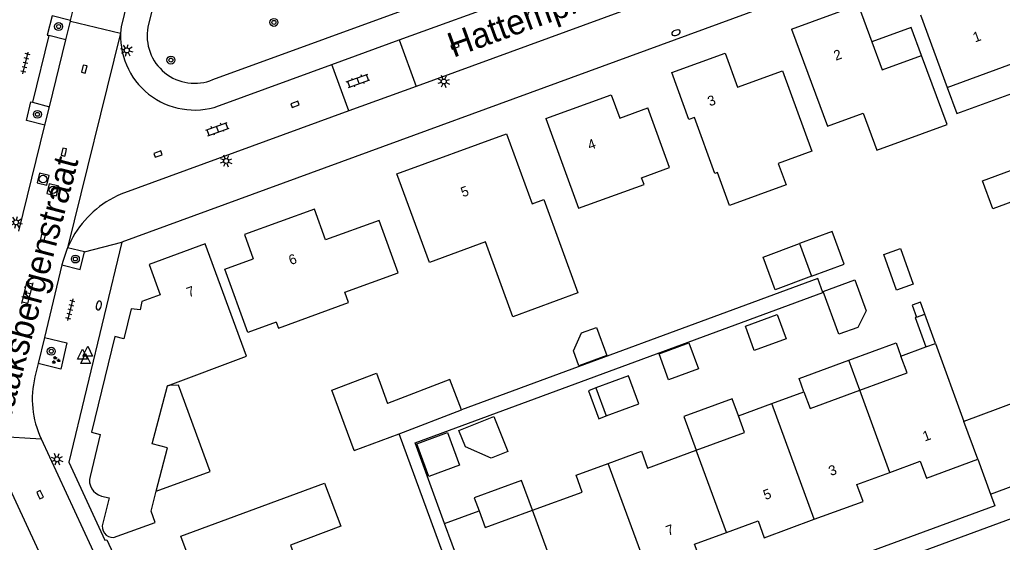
# Model space of a CAD drawing. Extents: x 128000 to 131008, y 398996 to 402500.
# Drawn here: x 128199.6 to 128298.5, y 399179.2 to 399231.8 of the extents above; entities that cross this region are included whole.
import ezdxf

# ---------------------------------------------------------------- set-up
doc = ezdxf.new("R2010")
doc.units = 0
for name, color, linetype in [('gg-afsc-erfafscheiding', 7, 'Continuous'), ('gg-anno-huisnummerreeks BGT', 7, 'Continuous'), ('gg-anno-openbare ruimte label', 7, 'Continuous'), ('gg-bbg-gedigitaliseerde bebouwing', 7, 'Continuous'), ('gg-bbg-gedigitaliseerde bijgebouw', 7, 'Continuous'), ('gg-bbg-hoofdgebouw', 7, 'Continuous'), ('gg-bbg-luifel en loopbrug', 7, 'Continuous'), ('gg-bbg-tussenscheiding', 7, 'Continuous'), ('gg-knt-verharding', 7, 'Continuous'), ('gg-knt-verharding nz', 7, 'Continuous'), ('gt-grn-weggrens', 7, 'Continuous'), ('gt-symb-boom', 7, 'Continuous'), ('gt-symb-brandkraan', 7, 'Continuous'), ('gt-symb-groenvak', 7, 'Continuous'), ('gt-symb-klinker verharding', 7, 'Continuous'), ('gt-symb-kolk', 7, 'Continuous'), ('gt-symb-lichtmast', 7, 'Continuous'), ('gt-symb-rioolschacht', 7, 'Continuous'), ('gt-symb-tegel verharding', 7, 'Continuous'), ('gt-symb-waterafsluiter', 7, 'Continuous')]:
    doc.layers.add(name, color=color, linetype=linetype)

# ---------------------------------------------------------------- blocks, each defined once
blk = doc.blocks.new('gt0-BR')
at = {"layer": 'gt-symb-brandkraan'}
for centre, radius, start, end in [((-0.244, 0), 0.206, 107.56694, 252.43307), ((0.599, -2.664), 3, 106.89205, 107.56694), ((0, -0.691), 0.938, 73.10799, 106.89205), ((-0.599, -2.664), 3, 72.43309, 73.10799), ((0.244, 0), 0.206, 287.56695, 72.43309), ((0.599, 2.664), 3, 252.43307, 253.10797), ((0, 0.691), 0.938, 253.10797, 286.89206), ((-0.599, 2.664), 3, 286.89206, 287.56695)]:
    blk.add_arc(centre, radius, start, end, dxfattribs=at)
blk = doc.blocks.new('gt0-BOOM')
at = {"layer": 'gt-symb-boom'}
for radius in [0.4, 0.2]:
    blk.add_circle((0, 0), radius, dxfattribs=at)
blk = doc.blocks.new('gt0-KL1')
at = {"layer": 'gt-symb-klinker verharding'}
for p, q in [((-1.15, 0.3), (1.15, 0.3)), ((-1, -0.3), (-1, 0.3)), ((-0.5, 0.3), (-0.5, 0.45)), ((0, -0.3), (0, 0.3)), ((0.5, 0.3), (0.5, 0.45)), ((1, -0.3), (1, 0.3)), ((-1.15, -0.3), (1.15, -0.3)), ((-0.5, -0.45), (-0.5, -0.3)), ((0.5, -0.45), (0.5, -0.3))]:
    blk.add_line(p, q, dxfattribs=at)
blk = doc.blocks.new('gt0-LMAST')
at = {"layer": 'gt-symb-lichtmast'}
for p, q in [((-0.182, 0.173), (-0.447, 0.438)), ((-0.005, 0.246), (-0.005, 0.621)), ((0.172, 0.173), (0.437, 0.438)), ((-0.255, -0.004), (-0.63, -0.004)), ((-0.182, -0.181), (-0.447, -0.446)), ((-0.005, -0.254), (-0.005, -0.629)), ((0.437, -0.446), (0.172, -0.181)), ((0.245, -0.004), (0.62, -0.004))]:
    blk.add_line(p, q, dxfattribs=at)
blk.add_circle((-0.005, -0.004), 0.25, dxfattribs=at)
blk = doc.blocks.new('gt0-KOLK')
at = {"layer": 'gt-symb-kolk'}
blk.add_lwpolyline([(0, 0), (0.375, 0), (0.375, 0.4), (-0.375, 0.4), (-0.375, 0), (0, 0)], dxfattribs=at)
blk = doc.blocks.new('gt0-GRVAK')
at = {"layer": 'gt-symb-groenvak'}
for p, q in [((-0.11, 0.189), (-0.228, 0.24)), ((-0.182, 0.153), (0.088, 0.153)), ((-0.091, 0.211), (-0.156, 0.322)), ((-0.047, 0.214), (-0.047, 0.393)), ((-0.004, 0.211), (0.061, 0.322)), ((0.015, 0.189), (0.133, 0.24)), ((0.262, -0.052), (0.197, 0.059)), ((0.305, -0.049), (0.305, 0.13)), ((0.349, -0.052), (0.414, 0.059)), ((-0.245, -0.228), (-0.363, -0.177)), ((-0.318, -0.264), (-0.047, -0.264)), ((-0.226, -0.206), (-0.291, -0.095)), ((-0.183, -0.203), (-0.183, -0.024)), ((-0.139, -0.206), (-0.074, -0.095)), ((-0.12, -0.228), (-0.002, -0.177)), ((0.243, -0.074), (0.125, -0.023)), ((0.17, -0.11), (0.441, -0.11)), ((0.368, -0.074), (0.486, -0.023))]:
    blk.add_line(p, q, dxfattribs=at)
blk = doc.blocks.new('gt0-TEG1')
at = {"layer": 'gt-symb-tegel verharding'}
for p, q in [((-1.125, 0), (1.125, 0)), ((-0.9, -0.25), (-0.9, 0.25)), ((-0.45, -0.25), (-0.45, 0.25)), ((0, -0.25), (0, 0.25)), ((0.45, -0.25), (0.45, 0.25)), ((0.9, -0.25), (0.9, 0.25))]:
    blk.add_line(p, q, dxfattribs=at)
blk = doc.blocks.new('gt0-WAFSL')
at = {"layer": 'gt-symb-waterafsluiter'}
for p, q in [((-0.5, -0.333), (0, 0.667)), ((0, 0.667), (0.5, -0.333)), ((0.5, -0.333), (-0.5, -0.333))]:
    blk.add_line(p, q, dxfattribs=at)
blk = doc.blocks.new('gt0-RS')
at = {"layer": 'gt-symb-rioolschacht'}
blk.add_lwpolyline([(-0.5, -0.5), (0.5, -0.5), (0.5, 0.5), (-0.5, 0.5)], close=True, dxfattribs=at)
blk.add_circle((0, 0), 0.375, dxfattribs=at)

msp = doc.modelspace()

# ---------------------------------------------------------------- linework, layer by layer
at = {"layer": 'gg-afsc-erfafscheiding'}
msp.add_line((128243.803, 399173.757), (128237.819, 399190.149), dxfattribs=at)
msp.add_lwpolyline([(128242.38, 399181.13), (128239.409, 399189.235), (128280.43, 399204.343), (128279.914, 399205.752), (128244.066, 399192.549)], dxfattribs=at)
at = {"layer": 'gg-bbg-gedigitaliseerde bebouwing'}
for p, q in [((128290.25, 399232.26), (128292.93, 399224.958)), ((128290.788, 399198.874), (128291.745, 399199.225)), ((128291.745, 399199.225), (128294.615, 399191.396)), ((128288.273, 399197.953), (128290.788, 399198.874)), ((128275.288, 399193.192), (128278.515, 399194.375)), ((128271.937, 399191.964), (128275.288, 399193.192)), ((128213.368, 399184.365), (128214.498, 399188.739)), ((128212.855, 399182.377), (128213.368, 399184.365)), ((128213.266, 399181.22), (128212.855, 399182.377)), ((128242.38, 399181.13), (128245.842, 399182.399)), ((128246.65, 399169.48), (128242.38, 399181.13))]:
    msp.add_line(p, q, dxfattribs=at)
for points in [[(128277.28, 399230.81), (128280.875, 399221.06), (128284.484, 399222.391), (128285.86, 399218.66), (128292.91, 399221.23), (128290.35, 399228.18)], [(128292.93, 399224.958), (128301.771, 399228.204), (128302.738, 399225.57)], [(128276.37, 399226.64), (128279.3, 399218.55), (128275.92, 399217.32)], [(128271.019, 399213.089), (128269.812, 399216.409), (128269.57, 399216.321), (128267.521, 399221.959), (128266.948, 399221.751), (128265.24, 399226.45)], [(128252.57, 399221.83), (128255.86, 399212.84), (128262.432, 399215.222), (128262.194, 399215.879), (128265.01, 399216.9), (128262.82, 399222.91)], [(128275.92, 399217.32), (128276.715, 399215.16), (128271.019, 399213.089)], [(128252.35, 399213.71), (128255.78, 399204.33), (128249.24, 399201.89), (128246.483, 399209.427), (128240.842, 399207.363), (128237.58, 399216.28)], [(128225.442, 399201.352), (128225.661, 399200.773), (128232.717, 399203.335), (128232.337, 399204.38), (128237.7, 399206.327), (128235.79, 399211.6)], [(128214.503, 399194.976), (128222.445, 399197.951), (128218.3, 399209.24)], [(128284.135, 399194.52), (128288.892, 399196.264), (128288.273, 399197.953)], [(128214.498, 399188.739), (128212.968, 399189.134), (128214.503, 399194.976)], [(128278.515, 399194.375), (128279.134, 399192.687), (128284.135, 399194.52)], [(128304.399, 399186.706), (128301.7, 399194.013), (128294.615, 399191.396)], [(128267.681, 399188.488), (128272.556, 399190.275), (128271.937, 399191.964)], [(128258.835, 399187.161), (128262.179, 399188.387), (128262.798, 399186.698), (128267.681, 399188.488)], [(128251.227, 399182.457), (128256.22, 399184.287), (128255.601, 399185.976), (128258.835, 399187.161)], [(128215.841, 399179.87), (128230.31, 399185.17), (128231.926, 399180.85), (128226.865, 399178.956), (128228.988, 399173.282)], [(128245.842, 399182.399), (128246.462, 399180.71), (128251.227, 399182.457)]]:
    msp.add_lwpolyline(points, dxfattribs=at)
at = {"layer": 'gg-bbg-gedigitaliseerde bijgebouw'}
for p, q in [((128278.08, 399209.266), (128279.289, 399205.981)), ((128279.289, 399205.981), (128282.574, 399207.191)), ((128257.603, 399194.755), (128258.635, 399191.939)), ((128237.819, 399190.149), (128244.066, 399192.549)), ((128233.295, 399188.458), (128237.819, 399190.149))]:
    msp.add_line(p, q, dxfattribs=at)
for points in [[(128299.31, 399216.614), (128300.347, 399213.799), (128297.532, 399212.762), (128296.495, 399215.577), (128299.31, 399216.614)], [(128282.574, 399207.191), (128281.364, 399210.475), (128278.08, 399209.266)], [(128283.928, 399200.842), (128282.031, 399200.147), (128280.449, 399204.467), (128283.644, 399205.637), (128284.79, 399202.509), (128283.928, 399200.842)], [(128272.63, 399200.957), (128275.822, 399202.128), (128276.717, 399199.687), (128273.525, 399198.516), (128272.63, 399200.957)], [(128255.325, 399198.483), (128256.154, 399200.28), (128257.656, 399200.833), (128258.693, 399198.018), (128255.878, 399196.981), (128255.325, 399198.483)], [(128263.945, 399198.193), (128266.95, 399199.294), (128267.913, 399196.665), (128264.909, 399195.564), (128263.945, 399198.193)], [(128233.295, 399188.458), (128231.019, 399194.547), (128235.516, 399196.227), (128236.025, 399194.864), (128236.648, 399193.197)], [(128258.635, 399191.939), (128261.921, 399193.143), (128260.889, 399195.96), (128257.603, 399194.755)], [(128244.066, 399192.549), (128242.895, 399195.597), (128236.648, 399193.197)], [(128239.571, 399189.137), (128242.669, 399190.273), (128243.874, 399186.987), (128240.776, 399185.851), (128239.571, 399189.137)]]:
    msp.add_lwpolyline(points, dxfattribs=at)
at = {"layer": 'gg-bbg-hoofdgebouw'}
for p, q in [((128218.3, 399209.24), (128212.66, 399207.17)), ((128296.01, 399187.59), (128297.29, 399184.08)), ((128297.29, 399184.08), (128300.63, 399185.3)), ((128209.074, 399179.729), (128213.266, 399181.22)), ((128217.498, 399175.433), (128215.841, 399179.87))]:
    msp.add_line(p, q, dxfattribs=at)
for points in [[(128277.28, 399230.81), (128283.98, 399233.26), (128285.352, 399229.536)], [(128285.352, 399229.536), (128286.39, 399226.72), (128290.35, 399228.18)], [(128265.24, 399226.45), (128270.6, 399228.41), (128271.84, 399225), (128276.37, 399226.64)], [(128252.57, 399221.83), (128259.14, 399224.23), (128260, 399221.88), (128262.82, 399222.91)], [(128237.58, 399216.28), (128248.61, 399220.31), (128251.18, 399213.28), (128252.35, 399213.71)], [(128235.79, 399211.6), (128230.41, 399209.65), (128229.29, 399212.74), (128222.24, 399210.19), (128223.129, 399207.747)], [(128212.66, 399207.17), (128213.77, 399204.116), (128211.921, 399203.447), (128211.741, 399202.602), (128210.843, 399202.701)], [(128225.442, 399201.352), (128222.585, 399200.318), (128220.26, 399206.709), (128223.129, 399207.747)], [(128210.843, 399202.701), (128210.1, 399199.7), (128209.22, 399199.92), (128206.87, 399190.3), (128207.74, 399190.09), (128206.71, 399185.86)], [(128287.164, 399186.261), (128290.21, 399187.38), (128290.83, 399185.69), (128296.01, 399187.59)], [(128279.559, 399181.552), (128284.46, 399183.35), (128283.84, 399185.04), (128287.164, 399186.261)], [(128207.869, 399183.88), (128208.632, 399183.711), (128207.996, 399181.149)], [(128270.714, 399180.221), (128273.9, 399181.39), (128274.51, 399179.7), (128279.559, 399181.552)], [(128263.106, 399175.517), (128268.14, 399177.36), (128267.52, 399179.05), (128270.714, 399180.221)]]:
    msp.add_lwpolyline(points, dxfattribs=at)
for centre, radius, start, end in [((128208.281, 399185.45), 1.624, 165.38636, 255.29909), ((128209.015, 399180.803), 1.076, 161.26165, 273.14661)]:
    msp.add_arc(centre, radius, start, end, dxfattribs=at)
at = {"layer": 'gg-bbg-luifel en loopbrug'}
for p, q in [((128290.675, 399202.181), (128290.237, 399203.391)), ((128289.857, 399201.88), (128290.675, 399202.181)), ((128291.745, 399199.225), (128290.675, 399202.181)), ((128284.135, 399194.52), (128283.025, 399197.547))]:
    msp.add_line(p, q, dxfattribs=at)
for points in [[(128290.35, 399228.18), (128289.313, 399230.995), (128285.352, 399229.536)], [(128292.93, 399224.958), (128293.895, 399222.33), (128302.738, 399225.57)], [(128279.289, 399205.981), (128275.63, 399204.633), (128274.42, 399207.918), (128278.08, 399209.266)], [(128286.56, 399208.159), (128288.241, 399208.76), (128289.521, 399205.177), (128287.839, 399204.576), (128286.56, 399208.159)], [(128290.237, 399203.391), (128289.413, 399203.088), (128289.857, 399201.88)], [(128289.857, 399201.88), (128289.704, 399201.823), (128290.788, 399198.874)], [(128283.025, 399197.547), (128287.783, 399199.291), (128288.273, 399197.953)], [(128278.515, 399194.375), (128278.025, 399195.713), (128283.025, 399197.547)], [(128213.368, 399184.365), (128218.788, 399186.349), (128215.614, 399195.021), (128214.743, 399194.986), (128214.503, 399194.976)], [(128257.603, 399194.755), (128256.851, 399194.48), (128257.884, 399191.663), (128258.635, 399191.939)], [(128271.937, 399191.964), (128271.31, 399193.672), (128266.436, 399191.885), (128267.681, 399188.488)], [(128247.063, 399187.697), (128244.465, 399188.819), (128243.801, 399190.493), (128247.335, 399191.894), (128248.736, 399188.361), (128247.063, 399187.697)], [(128251.227, 399182.457), (128250.125, 399185.461), (128245.36, 399183.714), (128245.842, 399182.399)]]:
    msp.add_lwpolyline(points, dxfattribs=at)
at = {"layer": 'gg-bbg-tussenscheiding'}
for p, q in [((128287.164, 399186.261), (128284.135, 399194.52)), ((128279.559, 399181.552), (128275.288, 399193.192)), ((128296.01, 399187.59), (128294.615, 399191.396)), ((128270.714, 399180.221), (128267.681, 399188.488)), ((128263.106, 399175.517), (128258.835, 399187.161)), ((128254.262, 399174.183), (128251.227, 399182.457))]:
    msp.add_line(p, q, dxfattribs=at)
at = {"layer": 'gg-knt-verharding'}
for p, q in [((128232.13, 399311.2), (128212.54, 399231.04)), ((128219.078, 399225.749), (128298.32, 399254.68)), ((128237.821, 399229.749), (128298.39, 399251.88)), ((128300.08, 399247.19), (128239.513, 399225.075)), ((128297.04, 399241.28), (128209.9, 399209.4)), ((128204.756, 399231.703), (128206.402, 399238.422)), ((128204.281, 399229.765), (128204.735, 399231.619)), ((128204.735, 399231.619), (128204.756, 399231.703)), ((128204.735, 399231.619), (128209.788, 399230.405)), ((128202.577, 399230.18), (128200.922, 399223.473)), ((128204.281, 399229.765), (128202.577, 399230.18)), ((128231.045, 399227.272), (128237.821, 399229.749)), ((128237.821, 399229.749), (128239.513, 399225.075)), ((128220.088, 399223.269), (128231.045, 399227.272)), ((128232.753, 399222.607), (128231.045, 399227.272)), ((128239.513, 399225.075), (128232.753, 399222.607)), ((128200.922, 399223.473), (128202.63, 399223.03)), ((128202.176, 399221.179), (128202.63, 399223.03)), ((128232.753, 399222.607), (128209.81, 399214.23)), ((128199.561, 399210.508), (128202.176, 399221.179)), ((128204.98, 399209.927), (128204.454, 399208.857)), ((128206.166, 399208.434), (128204.454, 399208.857)), ((128203.891, 399207.117), (128202.127, 399199.825)), ((128202.127, 399199.825), (128201.492, 399197.203)), ((128201.492, 399197.203), (128201.17, 399195.87)), ((128201.79, 399189.651), (128217.472, 399155.834)), ((128275.763, 399172.967), (128304.467, 399183.493))]:
    msp.add_line(p, q, dxfattribs=at)
for points in [[(128211.36, 399237.304), (128209.84, 399231.05), (128209.788, 399230.405)], [(128204.756, 399231.703), (128202.916, 399232.153), (128202.399, 399230.223), (128202.577, 399230.18)], [(128202.176, 399221.179), (128200.307, 399221.637), (128200.77, 399223.512), (128200.922, 399223.473)], [(128204.454, 399208.857), (128204.416, 399208.78), (128204.001, 399207.572), (128203.891, 399207.117)], [(128209.9, 399209.4), (128204.57, 399187.29), (128208.21, 399179.46), (128208.4, 399179.49), (128219.52, 399155.5)], [(128203.891, 399207.117), (128205.73, 399206.672), (128206.166, 399208.434)], [(128202.127, 399199.825), (128204.39, 399199.277), (128203.769, 399196.652), (128201.492, 399197.203)], [(128297.29, 399184.08), (128297.73, 399182.91), (128248.371, 399164.789)]]:
    msp.add_lwpolyline(points, dxfattribs=at)
for centre, radius, start, end in [((128217.234, 399230.155), 4.776, 169.32122, 292.71444), ((128217.221, 399230.132), 7.438, 177.89485, 292.67551), ((128213.809, 399204.879), 10.17, 113.1529, 150.24217), ((128210.355, 399193.645), 9.45, 166.38422, 205.0023)]:
    msp.add_arc(centre, radius, start, end, dxfattribs=at)
at = {"layer": 'gg-knt-verharding nz'}
for p, q in [((128202.63, 399223.03), (128204.281, 399229.765)), ((128207.959, 399164.561), (128196.157, 399189.995))]:
    msp.add_line(p, q, dxfattribs=at)
at = {"layer": 'gt-grn-weggrens'}
for p, q in [((128209.788, 399230.405), (128204.454, 399208.857)), ((128206.166, 399208.434), (128209.9, 399209.4)), ((128196.157, 399189.995), (128201.79, 399189.651))]:
    msp.add_line(p, q, dxfattribs=at)

# ---------------------------------------------------------------- block references
at = {"layer": 'gt-symb-boom'}
for p in [(128225.21, 399231.505), (128203.553, 399231.086), (128214.842, 399227.714), (128201.421, 399222.261), (128205.235, 399207.717), (128202.815, 399198.447)]:
    msp.add_blockref('gt0-BOOM', p, dxfattribs=at)
at = {"layer": 'gt-symb-brandkraan'}
for p, rotation in [((128265.654, 399230.467), 20.06634962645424), ((128207.595, 399203.04), 76.46414363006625)]:
    msp.add_blockref('gt0-BR', p, dxfattribs=dict(at, rotation=rotation))
at = {"layer": 'gt-symb-groenvak'}
msp.add_blockref('gt0-GRVAK', (128203.265, 399197.546), dxfattribs=at)
at = {"layer": 'gt-symb-klinker verharding'}
for p, rotation in [((128233.671, 399225.627), 20.06634962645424), ((128219.535, 399220.774), 20.066349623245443), ((128200.415, 399204.287), 76.35276166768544)]:
    msp.add_blockref('gt0-KL1', p, dxfattribs=dict(at, rotation=rotation))
at = {"layer": 'gt-symb-kolk'}
for p, rotation in [((128243.341, 399229.323), -159.933650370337), ((128206.321, 399226.759), 76.22785456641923), ((128227.274, 399223.454), -159.9336503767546), ((128204.271, 399218.415), 76.2278545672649), ((128213.483, 399218.447), -159.93365037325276), ((128202.178, 399209.863), 76.22785456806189), ((128201.504, 399183.939), -65.10079947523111)]:
    msp.add_blockref('gt0-KOLK', p, dxfattribs=dict(at, rotation=rotation))
at = {"layer": 'gt-symb-lichtmast'}
for p, rotation in [((128210.399, 399228.695), 76.22785456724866), ((128242.288, 399225.556), -159.93365037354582), ((128220.395, 399217.562), -159.933650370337), ((128199.265, 399211.404), 76.22785456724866), ((128203.39, 399187.579), -155.1007994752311)]:
    msp.add_blockref('gt0-LMAST', p, dxfattribs=dict(at, rotation=rotation))
at = {"layer": 'gt-symb-rioolschacht'}
for p, rotation in [((128201.985, 399215.754), 76.35276166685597), ((128202.985, 399214.665), 76.3527616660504)]:
    msp.add_blockref('gt0-RS', p, dxfattribs=dict(at, rotation=rotation))
at = {"layer": 'gt-symb-tegel verharding'}
for p, rotation in [((128200.221, 399227.428), 76.35276166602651), ((128204.745, 399202.613), 76.35276166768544)]:
    msp.add_blockref('gt0-TEG1', p, dxfattribs=dict(at, rotation=rotation))
at = {"layer": 'gt-symb-waterafsluiter'}
for p in [(128206.477, 399198.292), (128205.965, 399197.995), (128206.271, 399197.549)]:
    msp.add_blockref('gt0-WAFSL', p, dxfattribs=at)

# ---------------------------------------------------------------- texts
at = {"layer": 'gg-anno-huisnummerreeks BGT'}
for s, rotation, p in [('1', 20.2, (128295.732, 399229.48)), ('2', 20.1, (128281.725, 399227.643)), ('3', 20.1, (128269.045, 399223.049)), ('4', 20.1, (128256.979, 399218.649)), ('5', 20.1, (128244.22, 399213.914)), ('6', 19.9, (128226.909, 399207.094)), ('7', 20.2, (128216.648, 399203.841)), ('1', 20.1, (128290.675, 399189.362)), ('3', 20.1, (128281.219, 399185.89)), ('5', 20.1, (128274.641, 399183.477)), ('7', 20.1, (128264.856, 399179.885))]:
    msp.add_text(s, height=1, rotation=rotation, dxfattribs=at).set_placement(p)
at = {"layer": 'gg-anno-openbare ruimte label'}
for s, rotation, p in [('Hattemplein', 20, (128243.255, 399227.938)), ('Haaksbergenstraat', 75.3, (128198.398, 399190.3))]:
    msp.add_text(s, height=2.5, rotation=rotation, dxfattribs=at).set_placement(p)

doc.saveas('drawing.dxf')
